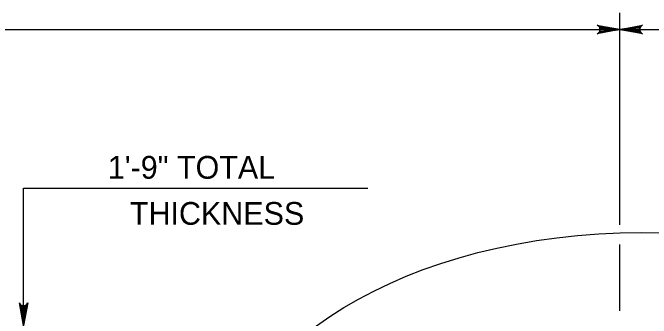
# Model space of a CAD drawing. Extents: x 636530 to 644067, y 294168 to 299122.
# Drawn here: x 638539.2 to 638623.3, y 297867.8 to 297908 of the extents above; entities that cross this region are included whole.
import ezdxf

# ---------------------------------------------------------------- set-up
doc = ezdxf.new("R2010")
doc.units = 0
doc.layers.add('1', color=7, linetype='Continuous')

msp = doc.modelspace()

# ---------------------------------------------------------------- linework, layer by layer
at = {"layer": '1'}
for p, q in [((638619.166, 297880.087), (638619.166, 297908.021)), ((638314.366, 297905.813), (638619.166, 297905.813)), ((638619.166, 297905.813), (638682.943, 297905.813)), ((638540.655, 297839.242), (638540.655, 297884.901)), ((638540.655, 297884.901), (638586.005, 297884.901)), ((638619.166, 297868.734), (638619.166, 297877.474))]:
    msp.add_line(p, q, dxfattribs=at)
for points in [[(638619.166, 297905.813), (638616.184, 297905.254), (638616.299, 297905.334), (638616.414, 297905.413), (638616.473, 297905.513), (638616.532, 297905.613), (638616.549, 297905.713), (638616.566, 297905.813), (638616.549, 297905.913), (638616.532, 297906.013), (638616.473, 297906.113), (638616.414, 297906.213), (638616.299, 297906.293), (638616.184, 297906.373), (638619.166, 297905.813), (638616.299, 297906.293), (638616.414, 297906.213), (638619.166, 297905.813), (638616.473, 297906.113), (638616.532, 297906.013), (638619.166, 297905.813), (638616.549, 297905.913), (638616.566, 297905.813), (638619.166, 297905.813), (638616.549, 297905.713), (638616.532, 297905.613), (638619.166, 297905.813), (638616.473, 297905.513), (638616.414, 297905.413), (638619.166, 297905.813), (638616.299, 297905.334)], [(638619.166, 297905.813), (638622.149, 297906.373), (638621.919, 297906.213), (638621.801, 297906.013), (638621.766, 297905.813), (638621.801, 297905.613), (638621.919, 297905.413), (638622.149, 297905.254), (638619.166, 297905.813), (638621.919, 297905.413), (638621.801, 297905.613), (638619.166, 297905.813), (638621.766, 297905.813), (638621.801, 297906.013), (638619.166, 297905.813), (638621.919, 297906.213)], [(638619.166, 297905.813), (638622.149, 297906.373), (638622.034, 297906.293), (638621.919, 297906.213), (638621.86, 297906.113), (638621.801, 297906.013), (638621.784, 297905.913), (638621.766, 297905.813), (638621.784, 297905.713), (638621.801, 297905.613), (638621.86, 297905.513), (638621.919, 297905.413), (638622.034, 297905.334), (638622.149, 297905.254), (638619.166, 297905.813), (638622.034, 297905.334), (638621.919, 297905.413), (638619.166, 297905.813), (638621.86, 297905.513), (638621.801, 297905.613), (638619.166, 297905.813), (638621.784, 297905.713), (638621.766, 297905.813), (638619.166, 297905.813), (638621.784, 297905.913), (638621.801, 297906.013), (638619.166, 297905.813), (638621.86, 297906.113), (638621.919, 297906.213), (638619.166, 297905.813), (638622.034, 297906.293)], [(638540.655, 297866.786), (638540.096, 297869.769), (638540.176, 297869.654), (638540.255, 297869.539), (638540.355, 297869.48), (638540.455, 297869.421), (638540.555, 297869.403), (638540.655, 297869.386), (638540.755, 297869.403), (638540.855, 297869.421), (638540.955, 297869.48), (638541.055, 297869.539), (638541.135, 297869.654), (638541.214, 297869.769), (638540.655, 297866.786), (638541.135, 297869.654), (638541.055, 297869.539), (638540.655, 297866.786), (638540.955, 297869.48), (638540.855, 297869.421), (638540.655, 297866.786), (638540.755, 297869.403), (638540.655, 297869.386), (638540.655, 297866.786), (638540.555, 297869.403), (638540.455, 297869.421), (638540.655, 297866.786), (638540.355, 297869.48), (638540.255, 297869.539), (638540.655, 297866.786), (638540.176, 297869.654)]]:
    msp.add_lwpolyline(points, dxfattribs=at)
msp.add_ellipse((638622.056, 297845.26), major_axis=(-55.48, 0), ratio=0.609266, dxfattribs=at)

# ---------------------------------------------------------------- texts
for s, p in [('1\'-9" TOTAL', (638551.749, 297886.148)), ('THICKNESS', (638554.654, 297880.076))]:
    msp.add_text(s, height=3, dxfattribs=at).set_placement(p)

doc.saveas('drawing.dxf')
